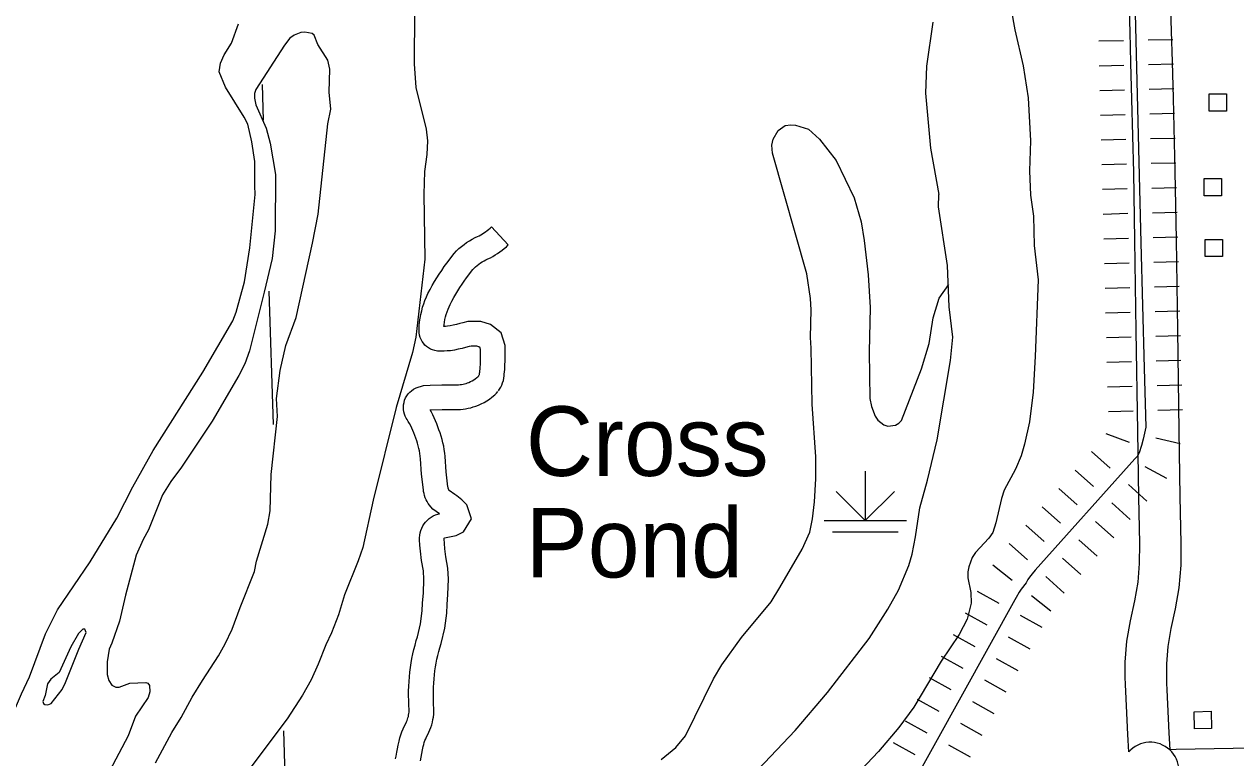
# Model space of a CAD drawing. Extents: x -19 to 366, y -4 to 359.
# Drawn here: x 164.055 to 165.449, y 177.035 to 177.879 of the extents above; entities that cross this region are included whole.
import ezdxf

# ---------------------------------------------------------------- set-up
doc = ezdxf.new("R2010")
doc.units = 0
for name, color, linetype in [('Level 10', 7, 'Continuous'), ('Level 29', 7, 'Continuous'), ('Level 35', 7, 'Continuous'), ('Level 44', 7, 'Continuous'), ('Level 46', 7, 'Continuous'), ('Level 47', 7, 'Continuous'), ('Level 5', 7, 'Continuous'), ('Level 56', 7, 'Continuous'), ('Level 60', 7, 'Continuous'), ('Level 9', 7, 'Continuous')]:
    doc.layers.add(name, color=color, linetype=linetype)

msp = doc.modelspace()

# ---------------------------------------------------------------- linework, layer by layer
at = {"layer": 'Level 10'}
for points in [[(165.3262, 177.042), (165.3253, 177.0619), (165.3229, 177.1113), (165.3226, 177.1194), (165.3223, 177.1278), (165.3222, 177.1362), (165.3223, 177.1451), (165.3241, 177.1695), (165.3284, 177.1929), (165.3331, 177.2157), (165.3371, 177.2371), (165.3388, 177.2588), (165.3389, 177.2815), (165.3379, 177.3349), (165.3367, 177.4104), (165.335, 177.5264), (165.3334, 177.6304), (165.3321, 177.7084), (165.33, 177.7926), (165.3288, 177.8344), (165.3279, 177.8696), (165.3249, 177.9706), (165.3232, 178.023)], [(165.3706, 178.0245), (165.3722, 177.9721), (165.3752, 177.8709), (165.3762, 177.8357), (165.3773, 177.7939), (165.3795, 177.7094), (165.3808, 177.6312), (165.3823, 177.5271), (165.3841, 177.4111), (165.3852, 177.3357), (165.3862, 177.2818), (165.3861, 177.2568), (165.3841, 177.2308), (165.3796, 177.2066), (165.3749, 177.1839), (165.3711, 177.1634), (165.3696, 177.1431), (165.3696, 177.1362), (165.3696, 177.1287), (165.3699, 177.1212), (165.3702, 177.1135), (165.3726, 177.064), (165.3735, 177.0444)], [(166.3623, 177.0698), (166.3126, 177.0685), (166.2428, 177.0677), (166.1716, 177.0663), (166.0926, 177.0654), (166.0179, 177.0644), (165.9423, 177.063), (165.9087, 177.0624), (165.8542, 177.0607), (165.749, 177.0561), (165.698, 177.0543), (165.6155, 177.0512), (165.5172, 177.0478), (165.4466, 177.046), (165.381, 177.0446), (165.3735, 177.0444)]]:
    msp.add_lwpolyline(points, dxfattribs=at)
for start, end in [(47.2505, 138.4227), (316.1173, 47.2868)]:
    msp.add_arc((165.351, 177.02), 0.0331, start, end, dxfattribs=at)
at = {"layer": 'Level 29'}
for p, q in [((165.2917, 177.8596), (165.3201, 177.8602)), ((165.3485, 177.8609), (165.3769, 177.8615)), ((165.2924, 177.831), (165.3208, 177.8318)), ((165.2924, 177.831), (165.3208, 177.8318)), ((165.3492, 177.8325), (165.3776, 177.8332)), ((165.3492, 177.8325), (165.3776, 177.8332)), ((165.2931, 177.8026), (165.3215, 177.8034)), ((165.3499, 177.8041), (165.3783, 177.8048)), ((165.2939, 177.7742), (165.3223, 177.775)), ((165.3507, 177.7757), (165.3791, 177.7764)), ((165.2946, 177.7458), (165.323, 177.7466)), ((165.2946, 177.7458), (165.323, 177.7466)), ((165.3514, 177.7473), (165.3798, 177.748)), ((165.3514, 177.7473), (165.3798, 177.748)), ((165.2953, 177.7174), (165.3237, 177.7182)), ((165.3521, 177.7189), (165.3805, 177.7196)), ((165.2961, 177.689), (165.3245, 177.6898)), ((165.3529, 177.6905), (165.3813, 177.6912)), ((165.2968, 177.6606), (165.3252, 177.6614)), ((165.2968, 177.6606), (165.3252, 177.6614)), ((165.3536, 177.6621), (165.382, 177.6628)), ((165.3536, 177.6621), (165.382, 177.6628)), ((165.2975, 177.6322), (165.3259, 177.633)), ((165.3543, 177.6337), (165.3827, 177.6344)), ((165.2983, 177.6038), (165.3267, 177.6046)), ((165.3551, 177.6053), (165.3835, 177.6061)), ((165.299, 177.5754), (165.3274, 177.5762)), ((165.299, 177.5754), (165.3274, 177.5762)), ((165.3558, 177.5769), (165.3842, 177.5777)), ((165.3558, 177.5769), (165.3842, 177.5777)), ((165.2997, 177.547), (165.3281, 177.5478)), ((165.3565, 177.5485), (165.3849, 177.5493)), ((165.3005, 177.5186), (165.3289, 177.5194)), ((165.3573, 177.5201), (165.3857, 177.5209)), ((165.3012, 177.4902), (165.3296, 177.491)), ((165.3012, 177.4902), (165.3296, 177.491)), ((165.358, 177.4917), (165.3864, 177.4925)), ((165.358, 177.4917), (165.3864, 177.4925)), ((165.302, 177.4618), (165.3304, 177.4626)), ((165.3588, 177.4633), (165.3872, 177.4641)), ((165.3028, 177.4334), (165.3312, 177.4342)), ((165.3596, 177.4349), (165.388, 177.4357)), ((165.3, 177.4081), (165.3266, 177.3982)), ((165.3576, 177.4031), (165.3853, 177.3965)), ((165.3576, 177.4031), (165.3853, 177.3965)), ((165.2836, 177.3874), (165.3048, 177.3684)), ((165.2646, 177.3662), (165.2858, 177.3472)), ((165.2646, 177.3662), (165.2858, 177.3472)), ((165.3447, 177.3702), (165.3696, 177.3567)), ((165.3259, 177.3494), (165.347, 177.3304)), ((165.2457, 177.3451), (165.2668, 177.3261)), ((165.2267, 177.3239), (165.2478, 177.305)), ((165.3069, 177.3283), (165.3281, 177.3093)), ((165.3069, 177.3283), (165.3281, 177.3093)), ((165.2879, 177.3071), (165.3091, 177.2881)), ((165.2077, 177.3028), (165.2288, 177.2838)), ((165.2077, 177.3028), (165.2288, 177.2838)), ((165.1887, 177.2817), (165.2099, 177.2627)), ((165.269, 177.286), (165.2901, 177.267)), ((165.17, 177.2571), (165.1923, 177.2394)), ((165.25, 177.2648), (165.2711, 177.2459)), ((165.25, 177.2648), (165.2711, 177.2459)), ((165.231, 177.2437), (165.2521, 177.2247)), ((165.1518, 177.2268), (165.1767, 177.213)), ((165.1518, 177.2268), (165.1767, 177.213)), ((165.2145, 177.2217), (165.2368, 177.2041)), ((165.138, 177.2019), (165.1629, 177.1881)), ((165.2015, 177.1992), (165.2263, 177.1854)), ((165.2015, 177.1992), (165.2263, 177.1854)), ((165.1243, 177.1771), (165.1491, 177.1633)), ((165.1877, 177.1743), (165.2126, 177.1606)), ((165.1105, 177.1522), (165.1353, 177.1384)), ((165.1105, 177.1522), (165.1353, 177.1384)), ((165.1739, 177.1495), (165.1988, 177.1357)), ((165.0967, 177.1274), (165.1215, 177.1136)), ((165.1601, 177.1247), (165.185, 177.1109)), ((165.1601, 177.1247), (165.185, 177.1109)), ((165.0829, 177.1026), (165.1077, 177.0888)), ((165.1464, 177.0998), (165.1712, 177.086)), ((165.0691, 177.0777), (165.0939, 177.0639)), ((165.0691, 177.0777), (165.0939, 177.0639)), ((165.1326, 177.075), (165.1574, 177.0612)), ((165.0553, 177.0529), (165.0802, 177.0391)), ((165.1188, 177.0501), (165.1436, 177.0364)), ((165.1188, 177.0501), (165.1436, 177.0364))]:
    msp.add_line(p, q, dxfattribs=at)
msp.add_lwpolyline([(165.33, 178.0496), (165.3347, 177.8446), (165.3403, 177.6275), (165.344, 177.4833), (165.3459, 177.4153), (165.3427, 177.4017), (165.3408, 177.3945), (165.3384, 177.3859), (165.336, 177.3818), (165.3333, 177.3789), (165.2184, 177.2509), (165.2151, 177.2468), (165.212, 177.2431), (165.21, 177.2402), (165.2082, 177.2366), (165.2023, 177.2292), (165.2, 177.2256), (165.1967, 177.2196), (165.1951, 177.2169), (165.0727, 176.9964)], dxfattribs=at)
at = {"layer": 'Level 35'}
for points in [[(165.1908, 177.8957), (165.195, 177.8724), (165.2049, 177.8311), (165.2104, 177.7941), (165.2131, 177.7449), (165.212, 177.7101), (165.2131, 177.6821), (165.2168, 177.6583), (165.2174, 177.6244), (165.2221, 177.5849), (165.2186, 177.4966), (165.2163, 177.4558), (165.212, 177.4216), (165.2063, 177.3958), (165.2023, 177.3824), (165.1959, 177.3673), (165.1831, 177.343), (165.1798, 177.3334), (165.1734, 177.3056), (165.1699, 177.2945), (165.1653, 177.2877), (165.1499, 177.2714), (165.1459, 177.2656), (165.1422, 177.255), (165.141, 177.2491), (165.141, 177.2421), (165.1447, 177.2255), (165.1449, 177.2132), (165.1405, 177.1945), (165.1313, 177.177), (165.1106, 177.1463), (165.0791, 177.0936), (165.0618, 177.07), (165.0383, 177.0424), (165.0052, 177.0074)], [(164.8857, 177.0067), (164.9423, 177.0665), (164.9797, 177.1104), (165.0274, 177.1726), (165.0491, 177.206), (165.0614, 177.2281), (165.0733, 177.2565), (165.0769, 177.2693), (165.0809, 177.2895), (165.0859, 177.3225), (165.0948, 177.3546), (165.106, 177.401), (165.1213, 177.492), (165.124, 177.5188), (165.1196, 177.5538), (165.1177, 177.6013), (165.1074, 177.6689), (165.1079, 177.683)]]:
    msp.add_lwpolyline(points, dxfattribs=at)
at = {"layer": 'Level 44'}
for p, q in [((165.0231, 177.365), (165.0231, 177.3082)), ((165.0231, 177.3082), (164.9896, 177.3416)), ((165.0231, 177.3082), (165.0566, 177.3416)), ((164.9758, 177.3082), (165.0705, 177.3082)), ((164.9852, 177.2952), (165.061, 177.2952))]:
    msp.add_line(p, q, dxfattribs=at)
at = {"layer": 'Level 46'}
for points in [[(164.5776, 177.4736), (164.5782, 177.4745), (164.5785, 177.475), (164.5788, 177.4755), (164.579, 177.476), (164.5791, 177.4765), (164.5792, 177.477), (164.5793, 177.4777), (164.5794, 177.4787), (164.5798, 177.4836), (164.5801, 177.4882), (164.5803, 177.4928), (164.5804, 177.4974), (164.5804, 177.5021), (164.5803, 177.5048), (164.5797, 177.5068), (164.5784, 177.5078), (164.576, 177.5086), (164.5695, 177.5086), (164.5674, 177.5081), (164.5632, 177.507), (164.559, 177.5059), (164.5547, 177.505), (164.5505, 177.5042), (164.5457, 177.5034), (164.5419, 177.5031), (164.5384, 177.5029), (164.535, 177.5029), (164.5307, 177.503), (164.5277, 177.5035), (164.5252, 177.5043), (164.5227, 177.5053), (164.5205, 177.5066), (164.5183, 177.5081), (164.5164, 177.5099), (164.5146, 177.5119), (164.5131, 177.514), (164.5119, 177.5162), (164.5108, 177.5187), (164.5101, 177.5212), (164.5096, 177.5238), (164.5095, 177.5265), (164.5095, 177.5283), (164.5098, 177.5325), (164.5102, 177.5367), (164.5108, 177.5408), (164.5116, 177.545), (164.5126, 177.5492), (164.5137, 177.5533), (164.515, 177.5573), (164.5164, 177.5613), (164.5181, 177.5652), (164.5198, 177.5691), (164.5222, 177.5738), (164.5247, 177.5783), (164.5273, 177.5828), (164.5299, 177.5872), (164.5327, 177.5916), (164.5356, 177.5958), (164.5385, 177.6001), (164.5416, 177.6042), (164.55, 177.6152), (164.5528, 177.6183), (164.5555, 177.6209), (164.5583, 177.6233), (164.5613, 177.6257), (164.5643, 177.6279), (164.5675, 177.6299), (164.5707, 177.6318), (164.5741, 177.6335), (164.5767, 177.6347), (164.5787, 177.6356), (164.5806, 177.6367), (164.5825, 177.6378), (164.5843, 177.6389), (164.5862, 177.6402), (164.5879, 177.6415), (164.5896, 177.6428), (164.5913, 177.6443), (164.5931, 177.6459), (164.6123, 177.625)], [(164.6008, 177.4572), (164.6021, 177.4591), (164.6035, 177.4614), (164.6047, 177.4639), (164.6057, 177.4664), (164.6066, 177.4691), (164.6072, 177.4718), (164.6076, 177.4744), (164.6077, 177.4766), (164.6081, 177.4816), (164.6084, 177.4867), (164.6087, 177.4919), (164.6088, 177.4971), (164.6088, 177.5022), (164.6087, 177.5093), (164.6042, 177.5239), (164.5917, 177.5334), (164.5806, 177.5369), (164.5657, 177.5371), (164.56, 177.5355), (164.5563, 177.5345), (164.5527, 177.5336), (164.549, 177.5329), (164.5454, 177.5321), (164.5422, 177.5316), (164.5401, 177.5314), (164.5382, 177.5314), (164.5384, 177.5332), (164.5389, 177.5362), (164.5394, 177.5392), (164.5401, 177.5422), (164.5409, 177.5452), (164.5419, 177.5481), (164.5429, 177.551), (164.5441, 177.5538), (164.5454, 177.5566), (164.5474, 177.5605), (164.5495, 177.5645), (164.5518, 177.5684), (164.5541, 177.5723), (164.5565, 177.5761), (164.559, 177.5798), (164.5616, 177.5835), (164.5643, 177.5872), (164.5716, 177.5968), (164.573, 177.5983), (164.5747, 177.5999), (164.5766, 177.6015), (164.5784, 177.603), (164.5803, 177.6043), (164.5823, 177.6056), (164.5844, 177.6068), (164.5864, 177.6079), (164.5887, 177.6089), (164.5916, 177.6104), (164.5945, 177.6119), (164.5973, 177.6135), (164.6, 177.6152), (164.6026, 177.617), (164.6052, 177.6189), (164.6077, 177.6209), (164.6102, 177.623), (164.6123, 177.625)], [(164.5137, 177.2133), (164.5145, 177.2247), (164.5151, 177.2402), (164.5145, 177.2501), (164.5124, 177.2621), (164.5111, 177.2729), (164.5105, 177.2798), (164.5102, 177.2859), (164.5101, 177.2883), (164.5104, 177.2911), (164.5109, 177.2938), (164.5116, 177.2965), (164.5126, 177.2992), (164.5139, 177.3018), (164.5154, 177.3041), (164.5171, 177.3063), (164.5191, 177.3084), (164.5212, 177.3103), (164.5235, 177.3119), (164.5259, 177.3133), (164.5285, 177.3145), (164.5313, 177.3154), (164.5331, 177.3158), (164.5255, 177.321), (164.523, 177.3237), (164.5214, 177.3257), (164.52, 177.3277), (164.5188, 177.3298), (164.5177, 177.332), (164.5167, 177.3342), (164.5159, 177.3367), (164.5153, 177.3391), (164.5148, 177.3415), (164.5146, 177.3435), (164.5125, 177.3615), (164.5113, 177.3792), (164.511, 177.3821), (164.5106, 177.3851), (164.51, 177.3881), (164.5094, 177.3911), (164.5086, 177.394), (164.5078, 177.3969), (164.5069, 177.3998), (164.5057, 177.403), (164.5046, 177.406), (164.5036, 177.4088), (164.5025, 177.4115), (164.5013, 177.4142), (164.5, 177.4169), (164.4986, 177.4195), (164.4972, 177.4221), (164.4959, 177.4244), (164.4949, 177.4258), (164.4937, 177.4282), (164.4928, 177.4306), (164.4921, 177.4332), (164.4917, 177.4359), (164.4916, 177.4387), (164.4918, 177.4413), (164.4923, 177.4439), (164.493, 177.4465), (164.4941, 177.4491), (164.4955, 177.4515), (164.4971, 177.4537), (164.4988, 177.4556), (164.5008, 177.4574), (164.503, 177.459), (164.5062, 177.4608), (164.5146, 177.4632), (164.5222, 177.4639), (164.5358, 177.4641), (164.5492, 177.4642), (164.5516, 177.4641), (164.5533, 177.4641), (164.5551, 177.4642), (164.5568, 177.4644), (164.5586, 177.4646), (164.5603, 177.465), (164.562, 177.4653), (164.5637, 177.4658), (164.5653, 177.4664), (164.5669, 177.467), (164.5688, 177.4678), (164.5707, 177.4688), (164.5725, 177.4699), (164.5743, 177.4711), (164.576, 177.4724), (164.5774, 177.4734), (164.5775, 177.4736), (164.5782, 177.4745)], [(164.542, 177.2114), (164.5428, 177.2232), (164.5435, 177.2405), (164.5428, 177.2534), (164.5405, 177.2664), (164.5393, 177.2757), (164.5389, 177.2816), (164.5386, 177.287), (164.5386, 177.2875), (164.5386, 177.2875), (164.5386, 177.2876), (164.5386, 177.2877), (164.5386, 177.2877), (164.5387, 177.2878), (164.5387, 177.2879), (164.5388, 177.2879), (164.5388, 177.2879), (164.5389, 177.288), (164.5465, 177.2896), (164.5521, 177.2907), (164.5608, 177.2952), (164.57, 177.3101), (164.5646, 177.326), (164.5607, 177.33), (164.5588, 177.3318), (164.5569, 177.3334), (164.5549, 177.335), (164.5529, 177.3366), (164.5509, 177.338), (164.5443, 177.3425), (164.5443, 177.3425), (164.544, 177.343), (164.5437, 177.3434), (164.5435, 177.344), (164.5433, 177.3445), (164.5431, 177.3449), (164.543, 177.3453), (164.5429, 177.3459), (164.5428, 177.3468), (164.5408, 177.364), (164.5396, 177.3816), (164.5392, 177.3857), (164.5386, 177.3897), (164.5379, 177.3936), (164.5371, 177.3975), (164.5361, 177.4014), (164.535, 177.4053), (164.5337, 177.409), (164.5325, 177.4125), (164.5313, 177.4157), (164.53, 177.4192), (164.5286, 177.4227), (164.5271, 177.4261), (164.5254, 177.4295), (164.5237, 177.4328), (164.5223, 177.4354), (164.5236, 177.4355), (164.5361, 177.4357), (164.5488, 177.4358), (164.5511, 177.4357), (164.5542, 177.4357), (164.5572, 177.4359), (164.5602, 177.4362), (164.5632, 177.4366), (164.5662, 177.4372), (164.5691, 177.4378), (164.572, 177.4387), (164.5749, 177.4396), (164.5778, 177.4407), (164.5812, 177.4423), (164.5844, 177.4439), (164.5875, 177.4458), (164.5905, 177.4478), (164.5935, 177.4499), (164.5966, 177.4525), (164.5987, 177.4547), (164.6001, 177.4564)], [(164.4826, 177.034), (164.4831, 177.037), (164.484, 177.0415), (164.4849, 177.0457), (164.4857, 177.0498), (164.4866, 177.0545), (164.4875, 177.0581), (164.4886, 177.0617), (164.4898, 177.0652), (164.4912, 177.0686), (164.4928, 177.072), (164.4943, 177.0748), (164.4951, 177.0765), (164.4958, 177.078), (164.4963, 177.0795), (164.4968, 177.0811), (164.4973, 177.0828), (164.4976, 177.0844), (164.4979, 177.086), (164.4981, 177.0876), (164.4982, 177.0893), (164.4982, 177.0907), (164.4979, 177.0955), (164.4977, 177.101), (164.4976, 177.1065), (164.4976, 177.112), (164.4978, 177.1175), (164.4981, 177.1229), (164.4985, 177.1284), (164.499, 177.1338), (164.4996, 177.139), (164.5004, 177.1443), (164.5013, 177.1495), (164.5023, 177.1547), (164.5035, 177.1598), (164.5049, 177.1649), (164.5064, 177.17), (164.5078, 177.1742), (164.5113, 177.1894), (164.5132, 177.2042), (164.5137, 177.2132)], [(164.5111, 177.0319), (164.5119, 177.0359), (164.5127, 177.0402), (164.5136, 177.0444), (164.5143, 177.0483), (164.5149, 177.0505), (164.5156, 177.0528), (164.5164, 177.055), (164.5173, 177.0572), (164.5183, 177.0594), (164.5196, 177.0619), (164.5209, 177.0645), (164.5221, 177.0673), (164.5232, 177.0702), (164.5241, 177.0731), (164.5249, 177.076), (164.5256, 177.0791), (164.5261, 177.0821), (164.5264, 177.0852), (164.5266, 177.0882), (164.5266, 177.0915), (164.5263, 177.097), (164.5261, 177.1018), (164.526, 177.1066), (164.526, 177.1115), (164.5262, 177.1163), (164.5264, 177.1212), (164.5268, 177.126), (164.5273, 177.1308), (164.5278, 177.1353), (164.5284, 177.1398), (164.5292, 177.1442), (164.5301, 177.1486), (164.5311, 177.153), (164.5322, 177.1573), (164.5335, 177.1616), (164.5352, 177.1667), (164.5393, 177.1844), (164.5415, 177.2015), (164.542, 177.2115)]]:
    msp.add_lwpolyline(points, dxfattribs=at)
at = {"layer": 'Level 47'}
for points in [[(165.101, 177.8811), (165.0936, 177.8308), (165.0922, 177.7997), (165.0981, 177.7363), (165.1079, 177.683)], [(164.7883, 177.0331), (164.8051, 177.0472), (164.8163, 177.0606), (164.8483, 177.126), (164.8579, 177.1422), (164.8807, 177.1736), (164.9146, 177.2147), (164.9249, 177.2309), (164.9504, 177.2751), (164.9593, 177.2948), (164.9625, 177.3099), (164.9648, 177.3295), (164.9663, 177.3559), (164.966, 177.3813), (164.9619, 177.4419), (164.9608, 177.5065), (164.9599, 177.5186), (164.9608, 177.5503), (164.9599, 177.5633), (164.9557, 177.5919), (164.9163, 177.7307), (164.9155, 177.7396), (164.9172, 177.7466), (164.923, 177.7565), (164.9309, 177.7624), (164.9373, 177.7633), (164.9428, 177.7629), (164.9577, 177.758), (164.9703, 177.7466), (164.9894, 177.7223)], [(164.9894, 177.7223), (165.0102, 177.6791), (165.0182, 177.6518), (165.0218, 177.6301), (165.0263, 177.5906), (165.0288, 177.5529), (165.0276, 177.5021), (165.0283, 177.4485), (165.0301, 177.4392), (165.0345, 177.428), (165.0375, 177.4235), (165.0446, 177.418), (165.049, 177.4168), (165.0577, 177.4178), (165.0618, 177.42), (165.0647, 177.4233), (165.0877, 177.4827), (165.0967, 177.5116), (165.1012, 177.5411), (165.1082, 177.5637), (165.1191, 177.5797)]]:
    msp.add_lwpolyline(points, dxfattribs=at)
at = {"layer": 'Level 5'}
for points in [[(164.3289, 177.8097), (164.3302, 177.7686)], [(164.3367, 177.572), (164.3418, 177.4185)], [(164.3534, 177.0661), (164.3567, 176.9642)]]:
    msp.add_lwpolyline(points, dxfattribs=at)
at = {"layer": 'Level 56'}
for points in [[(165.4188, 177.779), (165.4188, 177.7987), (165.4386, 177.7987), (165.4386, 177.779)], [(165.4131, 177.6816), (165.4131, 177.7014), (165.4329, 177.7014), (165.4329, 177.6816)], [(165.4144, 177.6116), (165.4144, 177.6313), (165.4341, 177.6313), (165.4341, 177.6116)], [(165.402, 177.0684), (165.4014, 177.0881), (165.4212, 177.0887), (165.4217, 177.069)]]:
    msp.add_lwpolyline(points, close=True, dxfattribs=at)
at = {"layer": 'Level 60'}
for points in [[(168.7902, 2.2442), (168.5607, 10.8615), (168.3304, 19.479), (168.0993, 28.0965), (167.8673, 36.7142), (167.6346, 45.3321), (167.4011, 53.95), (167.1668, 62.5681), (166.9316, 71.1863), (166.6957, 79.8047), (166.459, 88.4232), (166.2215, 97.0418), (165.9832, 105.6605), (165.7441, 114.2794), (165.5043, 122.8984), (165.2636, 131.5176), (165.0221, 140.1368), (164.7799, 148.7563), (164.5369, 157.3758), (164.2931, 165.9955), (164.0485, 174.6153), (163.8031, 183.2352), (163.5569, 191.8553), (163.31, 200.4755), (163.0623, 209.0959), (162.8138, 217.7164), (162.5645, 226.337), (162.3145, 234.9577), (162.0637, 243.5786), (161.8121, 252.1997), (161.5597, 260.8208), (161.3066, 269.4421), (161.0527, 278.0636), (160.798, 286.6851), (160.5426, 295.3068), (160.2864, 303.9287), (160.0294, 312.5507), (159.7717, 321.1728), (159.5132, 329.7951), (159.2539, 338.4175), (158.9939, 347.04)], [(0, 172.2839), (7.1335, 172.2883), (14.267, 172.3015), (21.4005, 172.3236), (28.5339, 172.3544), (35.6673, 172.3941), (42.8006, 172.4426), (49.9339, 172.4999), (57.0671, 172.566), (64.2002, 172.6409), (71.3332, 172.7246), (78.4661, 172.8172), (85.5989, 172.9186), (92.7315, 173.0287), (99.8641, 173.1477), (106.9964, 173.2755), (114.1286, 173.4122), (121.2606, 173.5576), (128.3925, 173.7119), (135.5241, 173.8749), (142.6555, 174.0468), (149.7867, 174.2275), (156.9177, 174.417), (164.0485, 174.6153), (171.179, 174.8224), (178.3092, 175.0383), (185.4392, 175.2631), (192.5688, 175.4966), (199.6982, 175.739), (206.8273, 175.9902), (213.9561, 176.2502), (221.0845, 176.5189), (228.2126, 176.7965), (235.3404, 177.083), (242.4677, 177.3782), (249.5948, 177.6822), (256.7214, 177.995), (263.8476, 178.3167), (270.9735, 178.6471), (278.0989, 178.9863), (285.2239, 179.3344), (292.3485, 179.6912), (299.4726, 180.0569), (306.5963, 180.4314), (313.7195, 180.8146), (320.8422, 181.2067), (327.9644, 181.6076), (335.0862, 182.0172), (342.2074, 182.4357)]]:
    msp.add_spline(points, degree=3, dxfattribs=at)
at = {"layer": 'Level 9'}
for points in [[(164.5045, 177.8936), (164.5038, 177.8333), (164.5059, 177.8062), (164.5176, 177.758), (164.5191, 177.7448), (164.5184, 177.729), (164.5158, 177.7096), (164.515, 177.6834), (164.5161, 177.6085), (164.5057, 177.5191), (164.502, 177.5014), (164.4833, 177.4381), (164.4567, 177.3314), (164.4448, 177.2772), (164.4395, 177.2617), (164.4238, 177.2228), (164.4168, 177.1996), (164.4087, 177.1791), (164.4021, 177.1653), (164.3934, 177.143)], [(164.0613, 177.1283), (164.0797, 177.1778), (164.0935, 177.2053), (164.1312, 177.2604), (164.1616, 177.3108), (164.1803, 177.3469), (164.2037, 177.3886), (164.2606, 177.4789), (164.2953, 177.5377), (164.299, 177.5478), (164.3085, 177.5826), (164.3148, 177.6217), (164.3209, 177.6831), (164.3206, 177.6929), (164.3206, 177.721), (164.3173, 177.7438), (164.3126, 177.7638), (164.3084, 177.772), (164.2868, 177.8065), (164.2797, 177.8243), (164.2809, 177.8342), (164.2852, 177.8438), (164.2936, 177.8571), (164.3017, 177.8792)], [(164.3871, 177.6269), (164.3936, 177.6605), (164.4047, 177.7643), (164.4082, 177.7811), (164.4062, 177.8009), (164.4068, 177.8271), (164.4044, 177.8377), (164.3929, 177.8556), (164.3887, 177.8662), (164.3867, 177.8681), (164.3782, 177.8697), (164.3736, 177.8692), (164.3658, 177.8662), (164.3609, 177.8628), (164.3547, 177.8547), (164.3219, 177.8039), (164.3203, 177.7993), (164.3201, 177.794), (164.3216, 177.7861), (164.3337, 177.7593), (164.3382, 177.742), (164.3443, 177.7061), (164.344, 177.6414), (164.3405, 177.6093), (164.3315, 177.5709), (164.3143, 177.5033), (164.309, 177.4884), (164.3022, 177.4747), (164.2715, 177.4225), (164.2362, 177.3696), (164.224, 177.3531), (164.2142, 177.3378), (164.1981, 177.2972), (164.1919, 177.2862), (164.1841, 177.2682), (164.1716, 177.2221), (164.1648, 177.1925), (164.1561, 177.1671), (164.153, 177.16), (164.1506, 177.1457), (164.1506, 177.1309), (164.1525, 177.1241), (164.1559, 177.1189), (164.1605, 177.1166), (164.1643, 177.1165), (164.1768, 177.121), (164.195, 177.1219), (164.1974, 177.121)], [(164.3036, 177.208), (164.3201, 177.2496), (164.3224, 177.2612), (164.3354, 177.3039), (164.3382, 177.3191), (164.3394, 177.3609), (164.3468, 177.4276), (164.3457, 177.4485), (164.3499, 177.4808), (164.3561, 177.5092), (164.3683, 177.5414), (164.3871, 177.6269)], [(164.2064, 177.0295), (164.2251, 177.0642), (164.2358, 177.0815), (164.2484, 177.1048), (164.2602, 177.1241), (164.2787, 177.1523), (164.2866, 177.1662), (164.2945, 177.1833), (164.3036, 177.208)], [(164.118, 177.1603), (164.1264, 177.1793), (164.125, 177.1833), (164.1225, 177.183), (164.1175, 177.1781), (164.1087, 177.1629), (164.0955, 177.1332), (164.0859, 177.1257), (164.0819, 177.1201), (164.0792, 177.1069), (164.0767, 177.0998), (164.0774, 177.0976), (164.0789, 177.0965), (164.0825, 177.0962), (164.0863, 177.0978), (164.0987, 177.1139), (164.1026, 177.122)], [(164.1026, 177.122), (164.118, 177.1603)], [(164.3934, 177.143), (164.3854, 177.125), (164.3753, 177.1071), (164.3577, 177.0802), (164.3161, 177.0246), (164.3007, 177.005), (164.2653, 176.9644), (164.2456, 176.9383), (164.2149, 176.8917), (164.1784, 176.8304), (164.1433, 176.7651), (164.1058, 176.6988)], [(164.0184, 177.0326), (164.0208, 177.0372), (164.0519, 177.1089), (164.0613, 177.1283)], [(164.1974, 177.121), (164.1994, 177.1184), (164.1998, 177.1111), (164.1977, 177.1044), (164.1832, 177.0831), (164.1749, 177.0603), (164.1353, 176.9856)]]:
    msp.add_lwpolyline(points, dxfattribs=at)

# ---------------------------------------------------------------- texts
at = {"layer": 'Level 35'}
for s, p in [('Cross', (164.6325, 177.3594)), ('Pond', (164.6324, 177.2426))]:
    msp.add_text(s, height=0.08, dxfattribs=at).set_placement(p)

doc.saveas('drawing.dxf')
